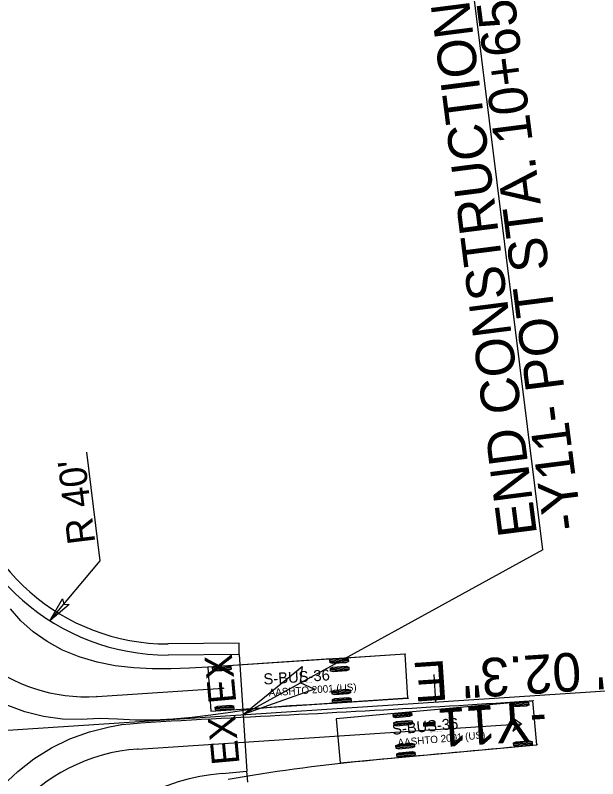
# Model space of a CAD drawing. Extents: x 2367848 to 2369479, y 800728 to 808616.
# Drawn here: x 2368649.4 to 2368755, y 806072.5 to 806210.8 of the extents above; entities that cross this region are included whole.
import ezdxf

# ---------------------------------------------------------------- set-up
doc = ezdxf.new("R2010")
doc.units = 0
for name, color, linetype in [('Prop AutoTurn Projected Path', 7, 'Continuous'), ('Prop AutoTurn Simulation', 7, 'Continuous'), ('Prop Conc 2ft 6in Curb and Gutter', 7, 'Continuous'), ('Prop Dimension', 7, 'Continuous'), ('Prop EOT', 7, 'Continuous'), ('Prop Horizontal Alignment', 7, 'Continuous'), ('Prop Horizontal Alignment Direction Label', 7, 'Continuous'), ('Prop Horizontal Alignment Station Label', 7, 'Continuous'), ('Prop Horizontal Alignment Tick Small', 7, 'Continuous'), ('Prop Terminator CELL', 7, 'Continuous')]:
    doc.layers.add(name, color=color, linetype=linetype)

msp = doc.modelspace()

# ---------------------------------------------------------------- linework, layer by layer
at = {"layer": 'Prop AutoTurn Projected Path'}
for p, q in [((2368664.24, 806087.39), (2368687.1, 806088.89)), ((2368671.63, 806077.86), (2368741.12, 806082.41))]:
    msp.add_line(p, q, dxfattribs=at)
for centre, radius, start, end in [((2368662.28, 806117.33), 30, 187.5263, 273.7494), ((2368673.73, 806045.93), 32, 93.7494, 187.5296)]:
    msp.add_arc(centre, radius, start, end, dxfattribs=at)
at = {"layer": 'Prop AutoTurn Simulation'}
for p, q in [((2368720.07, 806095.06), (2368684.34, 806092.72)), ((2368720.59, 806087.08), (2368720.07, 806095.06)), ((2368706.44, 806093.96), (2368709.77, 806094.18)), ((2368706.46, 806093.75), (2368709.78, 806093.97)), ((2368706.47, 806093.54), (2368709.8, 806093.76)), ((2368684.34, 806092.72), (2368684.87, 806084.74)), ((2368685.19, 806092.57), (2368688.52, 806092.79)), ((2368685.2, 806092.36), (2368688.53, 806092.58)), ((2368685.22, 806092.15), (2368688.54, 806092.37)), ((2368706.54, 806092.46), (2368709.87, 806092.68)), ((2368706.55, 806092.26), (2368709.88, 806092.47)), ((2368706.57, 806092.05), (2368709.89, 806092.27)), ((2368706.81, 806088.31), (2368710.14, 806088.52)), ((2368706.83, 806088.1), (2368710.15, 806088.32)), ((2368706.84, 806087.89), (2368710.17, 806088.11)), ((2368684.87, 806084.74), (2368720.59, 806087.08)), ((2368706.91, 806086.81), (2368710.24, 806087.03)), ((2368706.93, 806086.6), (2368710.25, 806086.82)), ((2368743.25, 806086.62), (2368707.59, 806083.36)), ((2368743.97, 806078.66), (2368743.25, 806086.62)), ((2368743.25, 806086.62), (2368743.25, 806086.62)), ((2368685.66, 806085.42), (2368688.98, 806085.63)), ((2368685.67, 806085.21), (2368689, 806085.43)), ((2368706.94, 806086.39), (2368710.27, 806086.61)), ((2368742.45, 806086.3), (2368739.13, 806086.08)), ((2368742.47, 806086.09), (2368739.14, 806085.87)), ((2368742.48, 806085.88), (2368739.15, 806085.66)), ((2368684.87, 806084.74), (2368684.87, 806084.74)), ((2368685.68, 806085), (2368689.01, 806085.22)), ((2368721.22, 806084.4), (2368717.9, 806084.1)), ((2368721.24, 806084.19), (2368717.92, 806083.89)), ((2368721.26, 806083.99), (2368717.94, 806083.68)), ((2368707.59, 806083.36), (2368708.32, 806075.4)), ((2368721.36, 806082.91), (2368718.04, 806082.6)), ((2368721.38, 806082.7), (2368718.06, 806082.4)), ((2368721.4, 806082.49), (2368718.08, 806082.19)), ((2368708.32, 806075.4), (2368743.97, 806078.66)), ((2368721.74, 806078.76), (2368718.42, 806078.45)), ((2368721.76, 806078.55), (2368718.44, 806078.25)), ((2368721.78, 806078.34), (2368718.46, 806078.04)), ((2368743.08, 806079.16), (2368739.76, 806078.94)), ((2368743.1, 806078.95), (2368739.77, 806078.73)), ((2368743.11, 806078.74), (2368739.79, 806078.53)), ((2368721.87, 806077.26), (2368718.56, 806076.96)), ((2368721.89, 806077.06), (2368718.57, 806076.75)), ((2368721.91, 806076.85), (2368718.59, 806076.55))]:
    msp.add_line(p, q, dxfattribs=at)
for points in [[(2368720.07, 806095.06), (2368716.49, 806094.83), (2368712.92, 806094.59), (2368709.35, 806094.36), (2368705.78, 806094.13), (2368702.21, 806093.89), (2368698.63, 806093.66), (2368695.06, 806093.42), (2368691.49, 806093.19), (2368687.92, 806092.95), (2368684.34, 806092.72), (2368684.34, 806092.72), (2368684.34, 806092.72), (2368680.98, 806092.52), (2368677.61, 806092.4), (2368674.24, 806092.4), (2368670.88, 806092.57), (2368667.54, 806092.96), (2368664.24, 806093.62), (2368661.01, 806094.57), (2368657.98, 806095.81), (2368655.17, 806097.33), (2368652.65, 806099.1), (2368650.43, 806101.09), (2368648.52, 806103.25)], [(2368720.59, 806087.08), (2368717.02, 806086.84), (2368713.45, 806086.61), (2368709.87, 806086.38), (2368706.3, 806086.14), (2368702.73, 806085.91), (2368699.16, 806085.67), (2368695.59, 806085.41), (2368692.02, 806085.01), (2368688.45, 806084.5), (2368684.87, 806083.98), (2368684.87, 806083.98), (2368681.46, 806083.57), (2368678.04, 806083.26), (2368674.61, 806083.09), (2368671.21, 806083.09), (2368667.92, 806083.26), (2368664.69, 806083.42), (2368661.34, 806083.2), (2368657.95, 806083.27), (2368654.52, 806083.75), (2368651.12, 806084.62), (2368647.79, 806085.88)], [(2368668.71, 806082.29), (2368670.21, 806082.46), (2368672.09, 806082.61), (2368673.96, 806082.74), (2368675.82, 806082.86), (2368677.67, 806082.97), (2368679.51, 806083.07), (2368681.33, 806083.17), (2368683.15, 806083.27), (2368684.95, 806083.37), (2368686.75, 806083.46), (2368688.53, 806083.55), (2368690.31, 806083.63), (2368692.08, 806083.72), (2368693.84, 806083.81), (2368695.59, 806083.9), (2368697.34, 806083.99), (2368699.08, 806084.07), (2368700.81, 806084.16), (2368702.54, 806084.25), (2368704.27, 806084.34), (2368705.99, 806084.43), (2368707.71, 806084.53), (2368709.42, 806084.62), (2368711.13, 806084.71), (2368712.84, 806084.81), (2368714.55, 806084.9), (2368716.25, 806085), (2368717.95, 806085.09), (2368719.64, 806085.19), (2368721.34, 806085.29), (2368723.03, 806085.39), (2368724.72, 806085.49), (2368726.41, 806085.59), (2368728.1, 806085.69), (2368729.79, 806085.79), (2368731.47, 806085.89), (2368733.16, 806086), (2368734.84, 806086.1), (2368736.52, 806086.2), (2368738.21, 806086.31), (2368739.89, 806086.41), (2368741.57, 806086.52), (2368743.25, 806086.62)], [(2368647.18, 806071.28), (2368649.86, 806073.83), (2368652.8, 806076.09), (2368655.96, 806078.06), (2368659.32, 806079.7), (2368662.84, 806080.99), (2368666.48, 806081.91), (2368668.71, 806082.29)], [(2368688.01, 806072.41), (2368689.43, 806072.67), (2368690.88, 806072.92), (2368692.35, 806073.16), (2368693.84, 806073.4), (2368695.35, 806073.63), (2368696.88, 806073.86), (2368698.42, 806074.07), (2368699.97, 806074.28), (2368701.53, 806074.49), (2368703.11, 806074.68), (2368704.69, 806074.88), (2368706.28, 806075.06), (2368707.88, 806075.25), (2368709.49, 806075.42), (2368711.1, 806075.59), (2368712.72, 806075.76), (2368714.34, 806075.92), (2368715.96, 806076.08), (2368717.6, 806076.24), (2368719.23, 806076.39), (2368720.87, 806076.54), (2368722.51, 806076.69), (2368724.15, 806076.84), (2368725.79, 806076.99), (2368727.44, 806077.14), (2368729.09, 806077.29), (2368730.73, 806077.45), (2368732.39, 806077.6), (2368734.04, 806077.75), (2368735.69, 806077.9), (2368737.35, 806078.05), (2368739, 806078.2), (2368740.66, 806078.35), (2368742.32, 806078.5), (2368743.97, 806078.66)]]:
    msp.add_lwpolyline(points, dxfattribs=at)
for points in [[(2368706.47, 806093.49), (2368706.44, 806094.01), (2368706.9, 806094.2), (2368709.29, 806094.36), (2368709.77, 806094.23), (2368709.8, 806093.71), (2368709.34, 806093.52), (2368706.95, 806093.37)], [(2368685.22, 806092.1), (2368685.19, 806092.62), (2368685.64, 806092.81), (2368688.04, 806092.96), (2368688.51, 806092.84), (2368688.55, 806092.32), (2368688.09, 806092.13), (2368685.7, 806091.97)], [(2368706.57, 806092), (2368706.54, 806092.51), (2368706.99, 806092.7), (2368709.39, 806092.86), (2368709.86, 806092.73), (2368709.9, 806092.21), (2368709.44, 806092.03), (2368707.05, 806091.87)], [(2368706.84, 806087.84), (2368706.81, 806088.36), (2368707.27, 806088.54), (2368709.66, 806088.7), (2368710.14, 806088.58), (2368710.17, 806088.06), (2368709.72, 806087.87), (2368707.32, 806087.71)], [(2368706.94, 806086.34), (2368706.91, 806086.86), (2368707.36, 806087.05), (2368709.76, 806087.2), (2368710.23, 806087.08), (2368710.27, 806086.56), (2368709.81, 806086.37), (2368707.42, 806086.22)], [(2368685.69, 806084.95), (2368685.65, 806085.47), (2368686.11, 806085.65), (2368688.5, 806085.81), (2368688.98, 806085.69), (2368689.01, 806085.17), (2368688.56, 806084.98), (2368686.16, 806084.82)], [(2368742.45, 806086.35), (2368742.48, 806085.83), (2368742.03, 806085.64), (2368739.63, 806085.49), (2368739.16, 806085.61), (2368739.12, 806086.13), (2368739.58, 806086.32), (2368741.97, 806086.47)], [(2368721.22, 806084.45), (2368721.27, 806083.93), (2368720.81, 806083.74), (2368718.42, 806083.52), (2368717.95, 806083.63), (2368717.9, 806084.15), (2368718.35, 806084.35), (2368720.74, 806084.57)], [(2368721.35, 806082.96), (2368721.4, 806082.44), (2368720.95, 806082.24), (2368718.56, 806082.02), (2368718.08, 806082.14), (2368718.03, 806082.65), (2368718.49, 806082.85), (2368720.88, 806083.07)], [(2368741.12, 806082.41), (2368739.46, 806083.52), (2368740.12, 806082.35), (2368739.62, 806081.09)], [(2368721.73, 806078.81), (2368721.78, 806078.29), (2368721.33, 806078.09), (2368718.94, 806077.87), (2368718.46, 806077.99), (2368718.41, 806078.51), (2368718.86, 806078.7), (2368721.25, 806078.92)], [(2368743.08, 806079.21), (2368743.11, 806078.69), (2368742.66, 806078.5), (2368740.26, 806078.35), (2368739.79, 806078.47), (2368739.75, 806078.99), (2368740.21, 806079.18), (2368742.61, 806079.34)], [(2368721.87, 806077.31), (2368721.92, 806076.8), (2368721.47, 806076.6), (2368719.08, 806076.38), (2368718.6, 806076.49), (2368718.55, 806077.01), (2368719, 806077.21), (2368721.39, 806077.43)]]:
    msp.add_lwpolyline(points, close=True, dxfattribs=at)
for centre in [(2368720.07, 806095.06), (2368687.1, 806088.89), (2368664.24, 806087.39), (2368664.24, 806087.39), (2368720.59, 806087.08), (2368743.25, 806086.62), (2368668.71, 806082.29), (2368668.71, 806082.29), (2368741.12, 806082.41), (2368743.97, 806078.66), (2368671.63, 806077.86), (2368671.63, 806077.86)]:
    msp.add_circle(centre, 0.0417, dxfattribs=at)
at = {"layer": 'Prop Conc 2ft 6in Curb and Gutter'}
for p, q in [((2368690, 806097.03), (2368677.08, 806096.91)), ((2368690.01, 806095.03), (2368690, 806097.03)), ((2368691.58, 806071.86), (2368691.4, 806073.85))]:
    msp.add_line(p, q, dxfattribs=at)
msp.add_arc((2368677.1, 806134.91), 38, 187.5263, 269.9974, dxfattribs=at)
at = {"layer": 'Prop Dimension'}
for p, q in [((2368745.07, 806113.95), (2368730.57, 806230.41)), ((2368664.81, 806111.98), (2368662.37, 806131.67)), ((2368745.07, 806113.95), (2368690.73, 806084.12)), ((2368655.68, 806101.13), (2368664.81, 806111.98))]:
    msp.add_line(p, q, dxfattribs=at)
at = {"layer": 'Prop EOT'}
for p, q in [((2368690.01, 806095.03), (2368677.1, 806094.91)), ((2368690.01, 806095.03), (2368691.4, 806073.85)), ((2368686.91, 806073.45), (2368691.4, 806073.85))]:
    msp.add_line(p, q, dxfattribs=at)
for centre, start, end in [((2368677.1, 806134.91), 187.5263, 269.9974), ((2368690.47, 806033.61), 95.1122, 187.4476)]:
    msp.add_arc(centre, 40, start, end, dxfattribs=at)
at = {"layer": 'Prop Horizontal Alignment'}
msp.add_line((2368625.87, 806079.87), (2368847.64, 806094.4), dxfattribs=at)
at = {"layer": 'Prop Horizontal Alignment Tick Small'}
msp.add_line((2368725.65, 806086.41), (2368725.33, 806091.4), dxfattribs=at)
at = {"layer": 'Prop Terminator CELL'}
for points in [[(2368659.17, 806104.08), (2368655.68, 806101.13), (2368657.98, 806105.11), (2368658.22, 806104.15)], [(2368703.64, 806088.69), (2368690.73, 806084.12), (2368701.4, 806092.85), (2368701.07, 806089.92)]]:
    msp.add_lwpolyline(points, close=True, dxfattribs=at)

# ---------------------------------------------------------------- texts
at = {"layer": 'Prop AutoTurn Simulation'}
for s, height, rotation, p in [('S-BUS-36', 2, 3.7494, (2368694.47, 806089.54)), ('AASHTO 2001 (US)', 1.3333, 3.7494, (2368695.4, 806087.43)), ('(c) 2014 Transoft Solutions, Inc. All rights reserved.', 0.08, 3.7494, (2368700.84, 806089.75)), ('S-BUS-36', 2, 5.2221, (2368717.8, 806080.44)), ('AASHTO 2001 (US)', 1.3333, 5.2221, (2368718.78, 806078.35)), ('(c) 2014 Transoft Solutions, Inc. All rights reserved.', 0.08, 5.2221, (2368724.16, 806080.82))]:
    msp.add_text(s, height=height, rotation=rotation, dxfattribs=at).set_placement(p)
at = {"layer": 'Prop Dimension'}
for s, height, rotation, p in [('-Y11- POT STA. 10+65.00', 7, 97.2784, (2368752.19, 806117.86)), ('END CONSTRUCTION', 7, 97.2784, (2368744.01, 806116.81)), ("R 40'", 5, 97.0626, (2368663.93, 806115.28)), ('EX', 5, 95.2415, (2368689.48, 806086.36)), ('EX', 5, 95.2415, (2368690.08, 806075.23))]:
    msp.add_text(s, height=height, rotation=rotation, dxfattribs=at).set_placement(p)
at = {"layer": 'Prop Horizontal Alignment Direction Label'}
msp.add_text('N 86%%d 15\' 02.3" E', height=7, rotation=183.7494, dxfattribs=at).set_placement((2368792.56, 806098.11))
at = {"layer": 'Prop Horizontal Alignment Station Label'}
msp.add_text('-Y11-', height=7, rotation=183.7494, dxfattribs=at).set_placement((2368745.58, 806086.46))

doc.saveas('drawing.dxf')
